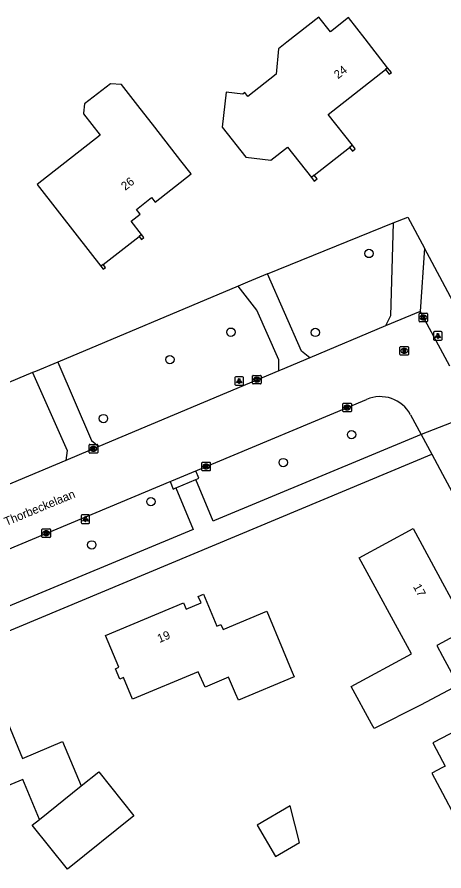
# Model space of a CAD drawing. Extents: x 162417 to 163721, y 384268 to 385416.
# Drawn here: x 163450.1 to 163500.2, y 384869.2 to 384969.4 of the extents above; entities that cross this region are included whole.
import ezdxf

# ---------------------------------------------------------------- set-up
doc = ezdxf.new("R2010")
doc.units = 0
for name, color, linetype in [('IMGEO_Boom', 7, 'Continuous'), ('IMGEO_Groenvoorziening', 7, 'Continuous'), ('IMGEO_Kolk', 7, 'Continuous'), ('IMGEO_Lichtpunt', 7, 'Continuous'), ('IMGEO_Muur', 7, 'Continuous'), ('IMGEO_Openbare_ruimte_label', 7, 'Continuous'), ('IMGEO_Pand', 7, 'Continuous'), ('IMGEO_Pand_nummerreeks', 7, 'Continuous'), ('IMGEO_Rijbaan_lokaal_gesloten', 7, 'Continuous'), ('IMGEO_Rioolput', 7, 'Continuous'), ('IMGEO_Voetpad_open', 7, 'Continuous')]:
    doc.layers.add(name, color=color, linetype=linetype)

msp = doc.modelspace()

# ---------------------------------------------------------------- linework, layer by layer
at = {"layer": 'IMGEO_Boom'}
for centre in [(163491.37, 384941.65), (163475.18, 384932.42), (163485.08, 384932.39), (163468.02, 384929.2), (163460.22, 384922.28), (163489.33, 384920.4), (163481.31, 384917.12), (163465.79, 384912.54), (163458.85, 384907.46)]:
    msp.add_circle(centre, 0.489, dxfattribs=at)
at = {"layer": 'IMGEO_Groenvoorziening'}
for points in [[(163479.47, 384939.26), (163494.21, 384945.24)], [(163504.31, 384930.26), (163500, 384938.33), (163497.87, 384942.29)], [(163476.01, 384937.8), (163454.89, 384928.92)], [(163451.91, 384927.67), (163444.07, 384924.39), (163405.67, 384907.98), (163400.17, 384916.22), (163396.62, 384921.71), (163396.54, 384921.83)]]:
    msp.add_lwpolyline(points, dxfattribs=at)
at = {"layer": 'IMGEO_Kolk'}
for p, q in [((163497.25, 384933.71), (163497.25, 384934.57)), ((163497.32, 384934.64), (163498.18, 384934.64)), ((163497.74, 384934.42), (163497.76, 384934.42)), ((163498.25, 384934.57), (163498.25, 384933.71)), ((163498.18, 384933.64), (163497.32, 384933.64)), ((163497.76, 384933.86), (163497.73, 384933.86)), ((163477.72, 384926.42), (163477.72, 384927.28)), ((163477.8, 384927.35), (163478.65, 384927.35)), ((163478.21, 384927.13), (163478.23, 384927.13)), ((163478.72, 384927.28), (163478.72, 384926.42)), ((163478.65, 384926.35), (163477.8, 384926.35)), ((163478.23, 384926.57), (163478.21, 384926.57)), ((163488.3, 384923.16), (163488.3, 384924.01)), ((163488.38, 384924.09), (163489.23, 384924.09)), ((163488.79, 384923.86), (163488.82, 384923.86)), ((163488.81, 384923.31), (163488.79, 384923.31)), ((163489.31, 384924.01), (163489.31, 384923.16)), ((163489.23, 384923.08), (163488.38, 384923.08)), ((163458.54, 384918.32), (163458.54, 384919.17)), ((163458.62, 384919.24), (163459.47, 384919.24)), ((163459.55, 384919.17), (163459.55, 384918.32)), ((163459.47, 384918.24), (163458.62, 384918.24)), ((163459.03, 384919.02), (163459.06, 384919.02)), ((163459.05, 384918.46), (163459.03, 384918.46)), ((163471.76, 384916.23), (163471.76, 384917.09)), ((163471.84, 384917.16), (163472.69, 384917.16)), ((163472.76, 384917.09), (163472.76, 384916.23)), ((163472.69, 384916.16), (163471.84, 384916.16)), ((163472.25, 384916.94), (163472.27, 384916.94)), ((163472.27, 384916.38), (163472.25, 384916.38)), ((163453.01, 384908.4), (163453.01, 384909.26)), ((163453.09, 384909.33), (163453.94, 384909.33)), ((163453.5, 384909.11), (163453.53, 384909.11)), ((163454.01, 384909.26), (163454.01, 384908.4)), ((163453.94, 384908.33), (163453.09, 384908.33)), ((163453.52, 384908.55), (163453.5, 384908.55))]:
    msp.add_line(p, q, dxfattribs=at)
for points in [[(163497.25, 384933.71), (163497.25, 384934.57)], [(163497.32, 384934.64), (163498.18, 384934.64)], [(163497.57, 384934.34), (163497.69, 384934.34), (163497.69, 384934.19), (163497.82, 384934.34), (163497.99, 384934.34), (163497.84, 384934.19), (163497.99, 384933.94), (163497.84, 384933.94), (163497.76, 384934.1), (163497.69, 384934.04), (163497.69, 384933.94), (163497.57, 384933.94), (163497.57, 384934.34)], [(163498.25, 384934.57), (163498.25, 384933.71)], [(163498.18, 384933.64), (163497.32, 384933.64)], [(163477.72, 384926.42), (163477.72, 384927.28)], [(163477.8, 384927.35), (163478.65, 384927.35)], [(163478.72, 384927.28), (163478.72, 384926.42)], [(163478.65, 384926.35), (163477.8, 384926.35)], [(163478.04, 384927.05), (163478.17, 384927.05), (163478.17, 384926.9), (163478.29, 384927.05), (163478.46, 384927.05), (163478.31, 384926.9), (163478.47, 384926.65), (163478.31, 384926.65), (163478.23, 384926.81), (163478.17, 384926.75), (163478.17, 384926.65), (163478.04, 384926.65), (163478.04, 384927.05)], [(163488.3, 384923.16), (163488.3, 384924.01)], [(163488.38, 384924.09), (163489.23, 384924.09)], [(163488.62, 384923.78), (163488.75, 384923.78), (163488.75, 384923.63), (163488.88, 384923.78), (163489.04, 384923.78), (163488.9, 384923.63), (163489.05, 384923.38), (163488.9, 384923.38), (163488.81, 384923.55), (163488.75, 384923.48), (163488.75, 384923.38), (163488.62, 384923.38), (163488.62, 384923.78)], [(163489.31, 384924.01), (163489.31, 384923.16)], [(163489.23, 384923.08), (163488.38, 384923.08)], [(163458.54, 384918.32), (163458.54, 384919.17)], [(163458.62, 384919.24), (163459.47, 384919.24)], [(163459.55, 384919.17), (163459.55, 384918.32)], [(163459.47, 384918.24), (163458.62, 384918.24)], [(163458.86, 384918.94), (163458.99, 384918.94), (163458.99, 384918.79), (163459.12, 384918.94), (163459.28, 384918.94), (163459.14, 384918.79), (163459.29, 384918.54), (163459.14, 384918.54), (163459.05, 384918.71), (163458.99, 384918.64), (163458.99, 384918.54), (163458.86, 384918.54), (163458.86, 384918.94)], [(163471.76, 384916.23), (163471.76, 384917.09)], [(163471.84, 384917.16), (163472.69, 384917.16)], [(163472.76, 384917.09), (163472.76, 384916.23)], [(163472.69, 384916.16), (163471.84, 384916.16)], [(163472.08, 384916.86), (163472.21, 384916.86), (163472.21, 384916.71), (163472.33, 384916.86), (163472.5, 384916.86), (163472.35, 384916.71), (163472.51, 384916.46), (163472.35, 384916.46), (163472.27, 384916.62), (163472.21, 384916.56), (163472.21, 384916.46), (163472.08, 384916.46), (163472.08, 384916.86)], [(163453.01, 384908.4), (163453.01, 384909.26)], [(163453.09, 384909.33), (163453.94, 384909.33)], [(163454.01, 384909.26), (163454.01, 384908.4)], [(163453.94, 384908.33), (163453.09, 384908.33)], [(163453.33, 384909.03), (163453.46, 384909.03), (163453.46, 384908.88), (163453.59, 384909.03), (163453.75, 384909.03), (163453.6, 384908.88), (163453.76, 384908.63), (163453.6, 384908.63), (163453.52, 384908.8), (163453.46, 384908.73), (163453.46, 384908.63), (163453.33, 384908.63), (163453.33, 384909.03)]]:
    msp.add_lwpolyline(points, dxfattribs=at)
for centre, start, end in [((163497.32, 384934.56), 91.552, 178.448), ((163497.32, 384934.56), 91.552, 178.448), ((163498.17, 384934.56), 1.552, 88.448), ((163498.17, 384934.56), 1.552, 88.448), ((163497.32, 384933.72), 181.552, 268.448), ((163497.32, 384933.72), 181.552, 268.448), ((163498.17, 384933.72), 271.552, 358.448), ((163498.17, 384933.72), 271.552, 358.448), ((163477.8, 384927.27), 91.552, 178.448), ((163477.8, 384927.27), 91.552, 178.448), ((163478.65, 384927.27), 1.552, 88.448), ((163478.65, 384927.27), 1.552, 88.448), ((163477.8, 384926.43), 181.552, 268.448), ((163477.8, 384926.43), 181.552, 268.448), ((163478.65, 384926.43), 271.552, 358.448), ((163478.65, 384926.43), 271.552, 358.448), ((163488.38, 384924.01), 91.552, 178.448), ((163488.38, 384924.01), 91.552, 178.448), ((163488.38, 384923.16), 181.552, 268.448), ((163488.38, 384923.16), 181.552, 268.448), ((163489.23, 384924.01), 1.552, 88.448), ((163489.23, 384924.01), 1.552, 88.448), ((163489.23, 384923.16), 271.552, 358.448), ((163489.23, 384923.16), 271.552, 358.448), ((163458.62, 384919.17), 91.552, 178.448), ((163458.62, 384919.17), 91.552, 178.448), ((163459.47, 384919.17), 1.552, 88.448), ((163459.47, 384919.17), 1.552, 88.448), ((163458.62, 384918.32), 181.552, 268.448), ((163458.62, 384918.32), 181.552, 268.448), ((163459.47, 384918.32), 271.552, 358.448), ((163459.47, 384918.32), 271.552, 358.448), ((163471.84, 384917.08), 91.552, 178.448), ((163471.84, 384917.08), 91.552, 178.448), ((163472.69, 384917.08), 1.552, 88.448), ((163472.69, 384917.08), 1.552, 88.448), ((163471.84, 384916.24), 181.552, 268.448), ((163471.84, 384916.24), 181.552, 268.448), ((163472.69, 384916.24), 271.552, 358.448), ((163472.69, 384916.24), 271.552, 358.448), ((163453.09, 384909.26), 91.552, 178.448), ((163453.09, 384909.26), 91.552, 178.448), ((163453.94, 384909.26), 1.552, 88.448), ((163453.94, 384909.26), 1.552, 88.448), ((163453.09, 384908.41), 181.552, 268.448), ((163453.09, 384908.41), 181.552, 268.448), ((163453.94, 384908.41), 271.552, 358.448), ((163453.94, 384908.41), 271.552, 358.448)]:
    msp.add_arc(centre, 0.0765, start, end, dxfattribs=at)
for centre, major_axis, ratio, start_param, end_param in [((163497.74, 384934.14), (-0.387, 0.002), 0.722429, 4.712389, 7.853982), ((163497.76, 384934.14), (-0.39, 0.002), 0.717154, 1.570796, 4.712389), ((163478.21, 384926.85), (-0.387, 0.002), 0.722429, 4.712389, 7.853982), ((163478.23, 384926.85), (-0.39, 0.002), 0.717154, 1.570796, 4.712389), ((163488.79, 384923.58), (-0.387, 0.002), 0.722429, 4.712389, 7.853982), ((163488.82, 384923.58), (-0.39, 0.002), 0.717154, 1.570796, 4.712389), ((163459.03, 384918.74), (-0.387, 0.002), 0.722429, 4.712389, 7.853982), ((163459.06, 384918.74), (-0.39, 0.002), 0.717154, 1.570796, 4.712389), ((163472.25, 384916.66), (-0.387, 0.002), 0.722429, 4.712389, 7.853982), ((163472.27, 384916.66), (-0.39, 0.002), 0.717154, 1.570796, 4.712389), ((163453.5, 384908.83), (-0.387, 0.002), 0.722429, 4.712389, 7.853982), ((163453.52, 384908.83), (-0.39, 0.002), 0.717154, 1.570796, 4.712389)]:
    msp.add_ellipse(centre, major_axis=major_axis, ratio=ratio, start_param=start_param, end_param=end_param, dxfattribs=at)
at = {"layer": 'IMGEO_Lichtpunt'}
for p, q in [((163498.95, 384932.38), (163498.95, 384931.57)), ((163498.95, 384932.38), (163498.95, 384931.57)), ((163499.85, 384932.48), (163499.05, 384932.48)), ((163499.85, 384932.48), (163499.05, 384932.48)), ((163499.95, 384931.57), (163499.95, 384932.38)), ((163499.95, 384931.57), (163499.95, 384932.38)), ((163499.05, 384931.48), (163499.85, 384931.48)), ((163499.05, 384931.48), (163499.85, 384931.48)), ((163476.55, 384927.19), (163475.74, 384927.19)), ((163476.55, 384927.19), (163475.74, 384927.19)), ((163475.64, 384927.09), (163475.64, 384926.29)), ((163475.64, 384927.09), (163475.64, 384926.29)), ((163475.74, 384926.19), (163476.55, 384926.19)), ((163475.74, 384926.19), (163476.55, 384926.19)), ((163476.64, 384926.29), (163476.64, 384927.09)), ((163476.64, 384926.29), (163476.64, 384927.09)), ((163457.61, 384910.89), (163457.61, 384910.08)), ((163457.61, 384910.89), (163457.61, 384910.08)), ((163458.51, 384910.98), (163457.7, 384910.98)), ((163458.51, 384910.98), (163457.7, 384910.98)), ((163458.6, 384910.08), (163458.6, 384910.89)), ((163458.6, 384910.08), (163458.6, 384910.89)), ((163457.7, 384909.99), (163458.51, 384909.99)), ((163457.7, 384909.99), (163458.51, 384909.99))]:
    msp.add_line(p, q, dxfattribs=at)
for points in [[(163499.33, 384932.04), (163499.36, 384932.02), (163499.18, 384931.75), (163499.14, 384931.78), (163499.33, 384932.04)], [(163499.43, 384932), (163499.47, 384932), (163499.47, 384931.67), (163499.43, 384931.67), (163499.43, 384932)], [(163499.54, 384932.02), (163499.58, 384932.04), (163499.76, 384931.78), (163499.72, 384931.75), (163499.54, 384932.02)], [(163476.02, 384926.76), (163476.06, 384926.73), (163475.87, 384926.47), (163475.83, 384926.5), (163476.02, 384926.76)], [(163476.12, 384926.71), (163476.17, 384926.71), (163476.17, 384926.39), (163476.12, 384926.39), (163476.12, 384926.71)], [(163476.23, 384926.73), (163476.27, 384926.76), (163476.46, 384926.49), (163476.42, 384926.47), (163476.23, 384926.73)], [(163457.98, 384910.55), (163458.02, 384910.53), (163457.83, 384910.26), (163457.79, 384910.29), (163457.98, 384910.55)], [(163458.08, 384910.51), (163458.13, 384910.51), (163458.13, 384910.18), (163458.08, 384910.18), (163458.08, 384910.51)], [(163458.19, 384910.53), (163458.23, 384910.55), (163458.42, 384910.29), (163458.38, 384910.26), (163458.19, 384910.53)]]:
    msp.add_lwpolyline(points, dxfattribs=at)
for centre in [(163499.45, 384932.18), (163476.14, 384926.89), (163458.11, 384910.69)]:
    msp.add_circle(centre, 0.0994, dxfattribs=at)
for centre, start, end in [((163499.05, 384932.38), 90, 180), ((163499.05, 384932.38), 90, 180), ((163499.85, 384932.38), 0, 90), ((163499.85, 384932.38), 0, 90), ((163499.05, 384931.57), 180, 270), ((163499.05, 384931.57), 180, 270), ((163499.85, 384931.57), 270, 0), ((163499.85, 384931.57), 270, 360), ((163475.74, 384927.09), 90, 180), ((163475.74, 384927.09), 90, 180), ((163476.55, 384927.09), 0, 90), ((163476.55, 384927.09), 0, 90), ((163475.74, 384926.29), 180, 270), ((163475.74, 384926.29), 180, 270), ((163476.55, 384926.29), 270, 0), ((163476.55, 384926.29), 270, 360), ((163457.7, 384910.89), 90, 180), ((163457.7, 384910.89), 90, 180), ((163457.7, 384910.08), 180, 270), ((163457.7, 384910.08), 180, 270), ((163458.51, 384910.89), 0, 90), ((163458.51, 384910.89), 0, 90), ((163458.51, 384910.08), 270, 0), ((163458.51, 384910.08), 270, 360)]:
    msp.add_arc(centre, 0.0946, start, end, dxfattribs=at)
at = {"layer": 'IMGEO_Muur'}
for points in [[(163493.3, 384963.23), (163493.73, 384962.68), (163494, 384962.88), (163493.56, 384963.44)], [(163489.09, 384954.08), (163489.42, 384953.66), (163489.76, 384953.92), (163489.43, 384954.34)], [(163484.62, 384950.57), (163484.94, 384950.15), (163485.28, 384950.42), (163484.96, 384950.83)], [(163464.4, 384943.65), (163464.68, 384943.29), (163464.98, 384943.53), (163464.7, 384943.89)], [(163459.93, 384940.16), (163460.21, 384939.8), (163460.46, 384939.99), (163460.18, 384940.35)]]:
    msp.add_lwpolyline(points, dxfattribs=at)
at = {"layer": 'IMGEO_Pand'}
for points in [[(163493.56, 384963.44), (163490.91, 384966.82), (163488.95, 384969.32), (163486.84, 384967.67), (163485.5, 384969.39), (163481.74, 384966.44), (163480.75, 384965.66), (163480.5, 384962.67), (163477.15, 384960.05), (163476.79, 384960.52), (163476.58, 384960.35), (163474.61, 384960.57), (163474.14, 384956.46), (163476.91, 384952.94), (163479.86, 384952.59), (163481.83, 384954.13), (163484.62, 384950.57)], [(163489.43, 384954.34), (163486.58, 384957.97), (163493.3, 384963.23)], [(163493.56, 384963.44), (163493.3, 384963.23)], [(163464.7, 384943.89), (163463.47, 384945.46), (163464.52, 384946.28), (163464.09, 384946.83), (163465.86, 384948.21), (163466.29, 384947.67), (163470.53, 384950.99), (163469.31, 384952.54), (163466.24, 384956.48), (163464.24, 384959.03), (163462.35, 384961.46), (163461.05, 384961.57), (163458.02, 384959.2), (163457.9, 384958.1), (163457.89, 384958.02), (163459.84, 384955.52), (163458.4, 384954.39), (163452.64, 384949.89), (163452.45, 384949.74), (163457.13, 384943.74), (163459.93, 384940.16)], [(163489.43, 384954.34), (163489.09, 384954.08)], [(163484.96, 384950.83), (163489.09, 384954.08)], [(163484.96, 384950.83), (163484.62, 384950.57)], [(163460.18, 384940.35), (163464.4, 384943.65)], [(163464.7, 384943.89), (163464.4, 384943.65)], [(163460.18, 384940.35), (163459.93, 384940.16)], [(163489.3, 384890.85), (163496.34, 384894.67), (163490.23, 384905.95), (163496.56, 384909.38), (163500, 384903.03), (163502.94, 384897.6), (163500, 384896.01), (163499.33, 384895.65), (163500, 384894.41), (163501.85, 384890.99), (163500, 384890.03), (163497.42, 384888.68), (163491.97, 384885.92), (163491.68, 384886.46), (163489.3, 384890.85)], [(163475.72, 384890.03), (163474.89, 384891.93), (163472.17, 384890.78), (163471.34, 384892.57), (163463.65, 384889.36), (163462.58, 384891.92), (163462.13, 384891.73), (163461.62, 384892.94), (163462.01, 384893.11), (163460.45, 384896.85), (163469.6, 384900.68), (163469.92, 384899.91), (163471.67, 384900.65), (163471.35, 384901.41), (163471.96, 384901.67), (163473.52, 384897.92), (163474.01, 384898.12), (163474.25, 384897.55), (163479.37, 384899.69), (163481.3, 384895.08), (163482.26, 384892.79), (163482.6, 384891.98), (163476.07, 384889.23), (163475.72, 384890.03)], [(163452.72, 384875.26), (163450.76, 384879.96), (163442.83, 384876.65), (163440, 384883.41), (163436.06, 384881.77), (163434.34, 384885.87), (163447.07, 384891.19), (163449, 384886.58), (163450.74, 384882.42), (163455.41, 384884.38), (163457.62, 384879.19)], [(163508.27, 384872.19), (163512.69, 384874.53), (163508.47, 384882.52), (163510.69, 384883.69), (163507.88, 384889), (163503.46, 384886.67), (163500, 384884.83), (163498.87, 384884.24), (163500, 384882.1), (163500.31, 384881.52), (163500, 384881.36), (163498.75, 384880.7), (163500, 384878.33), (163504.34, 384870.11), (163508.27, 384872.19)], [(163457.62, 384879.19), (163459.67, 384880.83), (163463.8, 384875.68), (163455.99, 384869.43), (163451.87, 384874.58), (163452.72, 384875.26)], [(163452.72, 384875.26), (163457.62, 384879.19)], [(163478.26, 384874.6), (163480.42, 384870.9), (163483.23, 384872.54), (163482.11, 384876.84), (163478.26, 384874.6)]]:
    msp.add_lwpolyline(points, dxfattribs=at)
at = {"layer": 'IMGEO_Rijbaan_lokaal_gesloten'}
for points in [[(163497.36, 384934.86), (163493.3, 384933.16)], [(163497.36, 384934.86), (163500, 384929.98), (163500.82, 384928.47)], [(163493.3, 384933.16), (163484.43, 384929.42)], [(163484.43, 384929.42), (163480.99, 384927.98), (163480.78, 384927.89)], [(163480.78, 384927.89), (163459.68, 384919.01)], [(163471.07, 384916.16), (163471.26, 384916.24), (163491.09, 384924.54)], [(163496.25, 384922.74), (163497.49, 384920.42)], [(163503.82, 384922.87), (163497.49, 384920.42)], [(163497.49, 384920.42), (163498.73, 384918.11)], [(163459.68, 384919.01), (163456.08, 384917.5), (163455.8, 384917.38)], [(163498.73, 384918.11), (163500, 384915.75), (163550.93, 384821.28), (163565.37, 384794.06), (163568.12, 384789.26)], [(163455.8, 384917.38), (163407.07, 384896.9)], [(163468.04, 384914.89), (163468.23, 384914.97), (163471.07, 384916.16)], [(163445.14, 384905.34), (163446.06, 384905.72), (163468.04, 384914.89)]]:
    msp.add_lwpolyline(points, dxfattribs=at)
msp.add_arc((163492.67, 384920.8), 4.06, 28.4818, 112.9094, dxfattribs=at)
at = {"layer": 'IMGEO_Rioolput'}
for p, q in [((163495.01, 384929.81), (163495.01, 384930.66)), ((163495.08, 384930.73), (163495.94, 384930.73)), ((163495.5, 384930.51), (163495.52, 384930.51)), ((163496.01, 384930.66), (163496.01, 384929.81)), ((163495.94, 384929.73), (163495.08, 384929.73)), ((163495.52, 384929.95), (163495.49, 384929.95))]:
    msp.add_line(p, q, dxfattribs=at)
for points in [[(163495.01, 384929.81), (163495.01, 384930.66)], [(163495.08, 384930.73), (163495.94, 384930.73)], [(163495.6, 384930.43), (163495.35, 384930.43), (163495.35, 384930.03)], [(163495.35, 384930.03), (163495.47, 384930.03), (163495.47, 384930.19), (163495.48, 384930.19)], [(163495.52, 384930.35), (163495.47, 384930.35), (163495.47, 384930.27)], [(163495.47, 384930.27), (163495.52, 384930.27)], [(163495.53, 384930.16), (163495.6, 384930.03), (163495.74, 384930.03), (163495.67, 384930.16)], [(163496.01, 384930.66), (163496.01, 384929.81)], [(163495.94, 384929.73), (163495.08, 384929.73)]]:
    msp.add_lwpolyline(points, dxfattribs=at)
for centre, radius, start, end in [((163495.09, 384930.66), 0.0765, 91.552, 178.448), ((163495.09, 384930.66), 0.0765, 91.552, 178.448), ((163495.48, 384930.14), 0.0533, 26.0293, 88.6989), ((163495.53, 384930.25), 0.0964, 77.0061, 93.1865), ((163495.51, 384930.46), 0.19, 274.7715, 282.9687), ((163495.54, 384930.31), 0.0378, 276.6634, 79.6772), ((163495.6, 384930.32), 0.109, 350.3612, 89.416), ((163495.6, 384930.32), 0.112, 277.5842, 350.9817), ((163495.58, 384930.1), 0.108, 29.5134, 73.7905), ((163495.93, 384930.66), 0.0765, 1.552, 88.448), ((163495.93, 384930.66), 0.0765, 1.552, 88.448), ((163495.09, 384929.81), 0.0765, 181.552, 268.448), ((163495.09, 384929.81), 0.0765, 181.552, 268.448), ((163495.93, 384929.81), 0.0765, 271.552, 358.448), ((163495.93, 384929.81), 0.0765, 271.552, 358.448)]:
    msp.add_arc(centre, radius, start, end, dxfattribs=at)
for centre, major_axis, ratio, start_param, end_param in [((163495.5, 384930.23), (-0.387, 0.002), 0.722429, 4.712389, 7.853982), ((163495.52, 384930.23), (-0.39, 0.002), 0.717154, 1.570796, 4.712389)]:
    msp.add_ellipse(centre, major_axis=major_axis, ratio=ratio, start_param=start_param, end_param=end_param, dxfattribs=at)
at = {"layer": 'IMGEO_Voetpad_open'}
for points in [[(163494.21, 384945.24), (163493.88, 384934.35), (163493.3, 384933.16)], [(163494.21, 384945.24), (163495.92, 384945.93), (163497.87, 384942.29)], [(163497.87, 384942.29), (163497.36, 384934.86)], [(163479.47, 384939.26), (163477.13, 384938.27), (163476.01, 384937.8)], [(163484.43, 384929.42), (163483.46, 384930.21), (163479.47, 384939.26)], [(163480.78, 384927.89), (163480.79, 384929.16), (163478.2, 384934.99), (163476.01, 384937.8)], [(163454.89, 384928.92), (163452.25, 384927.81), (163451.91, 384927.67)], [(163454.89, 384928.92), (163458.82, 384919.73), (163459.68, 384919.01)], [(163451.91, 384927.67), (163455.95, 384918.52), (163455.8, 384917.38)], [(163497.49, 384920.42), (163473.27, 384910.33), (163473.08, 384910.26), (163471.06, 384915.12)], [(163416.76, 384883.85), (163498.73, 384918.11)], [(163471.06, 384915.12), (163471.26, 384915.2), (163471.43, 384915.28), (163471.07, 384916.16)], [(163468.71, 384914.14), (163468.84, 384914.2), (163471.06, 384915.12)], [(163468.71, 384914.14), (163470.76, 384909.28), (163448.12, 384899.86), (163447.65, 384899.65), (163445.58, 384904.34)], [(163468.04, 384914.89), (163468.41, 384914.01), (163468.62, 384914.1), (163468.71, 384914.14)]]:
    msp.add_lwpolyline(points, dxfattribs=at)

# ---------------------------------------------------------------- texts
at = {"layer": 'IMGEO_Openbare_ruimte_label'}
msp.add_text('Thorbeckelaan', height=1, rotation=22.4612, dxfattribs=at).set_placement((163448.83, 384909.68))
at = {"layer": 'IMGEO_Pand_nummerreeks'}
for s, rotation, p in [('24', 38.0845, (163487.74, 384962.08)), ('26', 38.073, (163462.78, 384948.99)), ('17', 298.4517, (163496.51, 384902.57)), ('19', 22.7063, (163466.79, 384895.95))]:
    msp.add_text(s, height=1, rotation=rotation, dxfattribs=at).set_placement(p)

doc.saveas('drawing.dxf')
